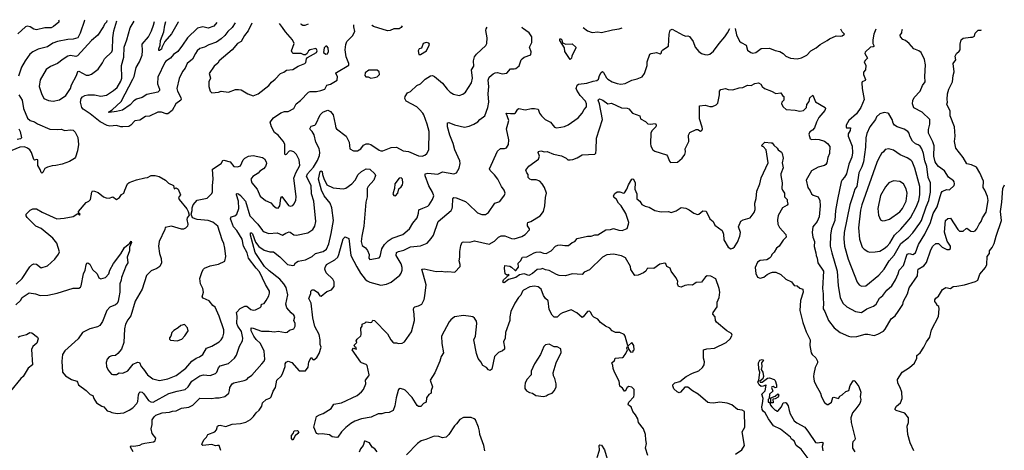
# Model space of a CAD drawing. Extents: x 1921360 to 2014538, y 768294 to 907744.
# Tile 368 of 412: x 1961792 to 1972511, y 902252 to 906943. Entities that reach past the tile are written whole.
import ezdxf

# ---------------------------------------------------------------- set-up
doc = ezdxf.new("R2010")
doc.units = 0

msp = doc.modelspace()

# ---------------------------------------------------------------- linework, layer by layer
at = {"layer": '0CON10XD'}
for points in [[(1962216, 906943), (1962219, 906935), (1962218, 906915), (1962162, 906868), (1962136, 906854), (1962065, 906853), (1961975, 906834), (1961945, 906841), (1961905, 906864), (1961875, 906871), (1961854, 906866), (1961771, 906789)], [(1962500, 906938), (1962499, 906935), (1962452, 906795), (1962425, 906747), (1962375, 906731), (1962315, 906728), (1962205, 906705), (1962154, 906686), (1962095, 906649), (1961995, 906622), (1961935, 906594), (1961901, 906569), (1961851, 906495), (1961812, 906425), (1961781, 906329)], [(1962741, 906934), (1962738, 906915), (1962717, 906893), (1962703, 906867), (1962644, 906775), (1962573, 906715), (1962422, 906548), (1962405, 906541), (1962345, 906554), (1962315, 906544), (1962265, 906514), (1962205, 906467), (1962127, 906433), (1962081, 906399), (1962015, 906288), (1962006, 906215), (1962029, 906139), (1962056, 906086), (1962105, 906062), (1962155, 906054), (1962225, 906069), (1962295, 906116), (1962345, 906192), (1962357, 906235), (1962411, 906335), (1962425, 906380), (1962435, 906381), (1962515, 906340), (1962545, 906339), (1962575, 906349), (1962646, 906405), (1962693, 906473), (1962715, 906515), (1962795, 906592), (1962802, 906615), (1962805, 906745), (1962818, 906822), (1962849, 906932)], [(1964138, 906909), (1964105, 906858), (1964057, 906815), (1964025, 906771), (1963985, 906733), (1963935, 906697), (1963850, 906670), (1963805, 906645), (1963755, 906629), (1963725, 906603), (1963706, 906575), (1963675, 906514), (1963616, 906465), (1963595, 906415), (1963565, 906379), (1963527, 906303), (1963504, 906195), (1963512, 906165), (1963546, 906095), (1963550, 906075), (1963546, 906065), (1963492, 906025), (1963452, 905955), (1963405, 905916), (1963386, 905916), (1963335, 905936), (1963295, 905934), (1963205, 905893), (1963161, 905889), (1963101, 905849), (1963045, 905841), (1963001, 905795), (1962979, 905781), (1962915, 905776), (1962895, 905776), (1962845, 905792), (1962775, 905783), (1962745, 905792), (1962670, 905830), (1962559, 905919), (1962485, 905970), (1962468, 905988), (1962455, 906045), (1962463, 906085), (1962475, 906103), (1962503, 906117), (1962535, 906125), (1962605, 906125), (1962675, 906108), (1962738, 906122), (1962815, 906171), (1962855, 906206), (1962895, 906275), (1962904, 906305), (1962902, 906445), (1962926, 906535), (1962928, 906645), (1962960, 906725), (1962994, 906855), (1963038, 906928)], [(1963940, 906912), (1963905, 906871), (1963845, 906849), (1963785, 906864), (1963729, 906851), (1963620, 906745), (1963565, 906667), (1963514, 906595), (1963467, 906563), (1963435, 906525), (1963385, 906492), (1963371, 906475), (1963295, 906315), (1963291, 906245), (1963316, 906185), (1963315, 906173), (1963296, 906155), (1963175, 906129), (1963125, 906094), (1963063, 906077), (1963035, 906058), (1962996, 906015), (1962911, 905959), (1962845, 905941), (1962765, 905931), (1962760, 905935), (1962800, 905960), (1962898, 906052), (1963024, 906295), (1963038, 906325), (1963059, 906421), (1963096, 906484), (1963124, 906555), (1963129, 906605), (1963125, 906675), (1963195, 906755), (1963227, 906823), (1963250, 906885), (1963259, 906924)], [(1961752, 903838), (1961801, 903885), (1961820, 903915), (1961895, 903967), (1961965, 903957), (1962015, 903939), (1962099, 903941), (1962202, 903965), (1962375, 904019), (1962408, 904018), (1962435, 904018), (1962455, 904030), (1962463, 904045), (1962486, 904175), (1962504, 904215), (1962516, 904274), (1962525, 904290), (1962535, 904294), (1962555, 904280), (1962585, 904222), (1962636, 904176), (1962655, 904131), (1962675, 904121), (1962725, 904134), (1962763, 904175), (1962774, 904215), (1962814, 904286), (1962895, 904392), (1962935, 904463), (1962990, 904510), (1963005, 904532), (1963008, 904515), (1962988, 904465), (1962989, 904425), (1962964, 904355), (1962971, 904295), (1962950, 904265), (1962899, 904135), (1962898, 904105), (1962884, 904065), (1962882, 903975), (1962870, 903915), (1962865, 903875), (1962855, 903853), (1962835, 903838), (1962775, 903813), (1962742, 903775), (1962693, 903655), (1962665, 903612), (1962641, 903599), (1962556, 903574), (1962477, 903537), (1962428, 903465), (1962284, 903336), (1962260, 903295), (1962251, 903225), (1962258, 903105), (1962292, 903062), (1962355, 903022), (1962414, 903004), (1962423, 902995), (1962434, 902965), (1962516, 902905), (1962560, 902860), (1962588, 902848), (1962599, 902815), (1962630, 902770), (1962685, 902733), (1962708, 902725), (1962745, 902684), (1962775, 902676), (1962795, 902664), (1962855, 902654), (1962925, 902661), (1962985, 902688), (1963024, 902715), (1963069, 902761), (1963077, 902785), (1963084, 902856), (1963093, 902877), (1963105, 902888), (1963125, 902886), (1963145, 902869), (1963195, 902795), (1963221, 902781), (1963245, 902777), (1963415, 902870), (1963505, 902898), (1963595, 902916), (1963625, 902942), (1963665, 903004), (1963755, 903064), (1963795, 903076), (1963865, 903066), (1963925, 903088), (1963937, 903103), (1963955, 903151), (1963975, 903173), (1964065, 903198), (1964130, 903255), (1964151, 903289), (1964187, 903385), (1964218, 903445), (1964223, 903475), (1964208, 903545), (1964168, 903605), (1964157, 903635), (1964161, 903715), (1964153, 903755), (1964193, 903797), (1964245, 903824), (1964265, 903821), (1964307, 903787), (1964335, 903778), (1964359, 903781), (1964411, 903809), (1964422, 903818), (1964426, 903844), (1964455, 903853), (1964477, 903883), (1964506, 903935), (1964513, 903965), (1964511, 903985), (1964467, 904057), (1964403, 904195), (1964365, 904235), (1964285, 904345), (1964270, 904405), (1964228, 904475), (1964213, 904553), (1964158, 904645), (1964120, 904685), (1964089, 904775), (1964095, 904794), (1964133, 904807), (1964155, 904825), (1964179, 904885), (1964173, 904965), (1964153, 905035), (1964153, 905047), (1964160, 905050), (1964175, 905045), (1964195, 905028), (1964249, 904965), (1964297, 904805), (1964385, 904715), (1964436, 904646), (1964455, 904631), (1964505, 904615), (1964595, 904620), (1964655, 904596), (1964691, 904619), (1964725, 904631), (1964735, 904629), (1964775, 904598), (1964805, 904595), (1964930, 904620), (1964985, 904656), (1965007, 904695), (1965016, 904745), (1964996, 904965), (1964968, 905045), (1964965, 905135), (1964915, 905235), (1964927, 905265), (1964991, 905335), (1965035, 905409), (1965055, 905464), (1965059, 905495), (1965051, 905541), (1965018, 905608), (1964999, 905689), (1964978, 905725), (1964955, 905745), (1964952, 905755), (1964965, 905782), (1965005, 905794), (1965015, 905804), (1965064, 905906), (1965094, 905936), (1965135, 905954), (1965146, 905956), (1965175, 905942), (1965206, 905905), (1965226, 905805), (1965233, 905765), (1965240, 905755), (1965347, 905675), (1965379, 905609), (1965387, 905535), (1965426, 905516), (1965470, 905515), (1965505, 905536), (1965534, 905575), (1965565, 905589), (1965588, 905592), (1965615, 905583), (1965705, 905523), (1965725, 905516), (1965745, 905516), (1965835, 905550), (1965894, 905554), (1965966, 905514), (1966025, 905508), (1966135, 905460), (1966175, 905456), (1966203, 905467), (1966226, 905484), (1966247, 905525), (1966249, 905725), (1966230, 905805), (1966191, 905905), (1966181, 905925), (1966144, 905964), (1966115, 905992), (1966000, 906055), (1965984, 906084), (1965989, 906105), (1966014, 906146), (1966045, 906160), (1966114, 906226), (1966155, 906245), (1966206, 906295), (1966265, 906331), (1966285, 906334), (1966308, 906325), (1966395, 906252), (1966445, 906186), (1966477, 906155), (1966515, 906131), (1966577, 906117), (1966615, 906131), (1966645, 906153), (1966710, 906255), (1966721, 906305), (1966711, 906395), (1966735, 906435), (1966733, 906495), (1966745, 906538), (1966764, 906566), (1966868, 906662), (1966879, 906685), (1966881, 906745), (1966867, 906825), (1966870, 906845), (1966883, 906862)], [(1961755, 904063), (1961819, 904125), (1961901, 904249), (1961926, 904274), (1961945, 904282), (1961975, 904278), (1962025, 904240), (1962095, 904261), (1962176, 904335), (1962215, 904388), (1962224, 904415), (1962195, 904507), (1962152, 904562), (1962025, 904667), (1961968, 904695), (1961875, 904788), (1961863, 904805), (1961863, 904825), (1961905, 904869), (1961935, 904882), (1961975, 904881), (1962038, 904845), (1962195, 904773), (1962275, 904780), (1962375, 904799), (1962425, 904830), (1962445, 904814), (1962452, 904825), (1962432, 904842), (1962432, 904855), (1962515, 904953), (1962544, 904966), (1962564, 904985), (1962576, 905064), (1962585, 905077), (1962605, 905076), (1962645, 905059), (1962705, 905014), (1962735, 905001), (1962765, 905000), (1962805, 905014), (1962845, 904986), (1962879, 905005), (1962902, 905038), (1962925, 905052), (1962937, 905087), (1962966, 905155), (1962985, 905170), (1963065, 905199), (1963155, 905222), (1963185, 905224), (1963225, 905246), (1963266, 905246), (1963310, 905235), (1963378, 905195), (1963412, 905162), (1963465, 905137), (1963475, 905102), (1963495, 905110), (1963518, 905095), (1963542, 905035), (1963522, 905005), (1963527, 904985), (1963613, 904883), (1963626, 904855), (1963638, 904815), (1963616, 904784), (1963611, 904765), (1963624, 904715), (1963618, 904695), (1963598, 904672), (1963575, 904660), (1963555, 904660), (1963445, 904692), (1963375, 904680), (1963372, 904658), (1963312, 904525), (1963302, 904475), (1963314, 904396), (1963332, 904342), (1963335, 904295), (1963318, 904255), (1963287, 904233), (1963225, 904207), (1963172, 904155), (1963124, 904006), (1963051, 903875), (1963002, 903718), (1962970, 903675), (1962944, 903625), (1962933, 903575), (1962926, 903425), (1962901, 903355), (1962859, 903305), (1962835, 903286), (1962795, 903281), (1962765, 903269), (1962744, 903246), (1962732, 903208), (1962736, 903166), (1962757, 903125), (1962792, 903082), (1962805, 903078), (1962845, 903079), (1962875, 903096), (1962915, 903093), (1962971, 903119), (1963029, 903191), (1963075, 903212), (1963095, 903207), (1963115, 903165), (1963141, 903135), (1963185, 903074), (1963240, 903030), (1963315, 903014), (1963405, 903032), (1963495, 903066), (1963602, 903148), (1963667, 903223), (1963715, 903255), (1963750, 903270), (1963785, 903297), (1963826, 903365), (1963885, 903386), (1963965, 903435), (1963985, 903455), (1964003, 903485), (1964015, 903530), (1964013, 903565), (1963963, 903715), (1963922, 903812), (1963895, 903831), (1963855, 903879), (1963790, 903910), (1963778, 903925), (1963795, 903975), (1963787, 904015), (1963762, 904065), (1963753, 904125), (1963780, 904200), (1963792, 904225), (1963805, 904236), (1963867, 904263), (1963955, 904278), (1964026, 904314), (1964036, 904365), (1964026, 904455), (1964014, 904505), (1963996, 904546), (1963949, 904695), (1963895, 904739), (1963845, 904754), (1963726, 904766), (1963675, 904783), (1963659, 904825), (1963670, 904865), (1963669, 904895), (1963682, 904925), (1963725, 904976), (1963835, 904998), (1963885, 905048), (1963892, 905068), (1963890, 905135), (1963897, 905205), (1963892, 905315), (1963986, 905375), (1964002, 905408), (1964015, 905414), (1964085, 905394), (1964125, 905343), (1964165, 905340), (1964195, 905352), (1964226, 905415), (1964245, 905436), (1964283, 905457), (1964335, 905463), (1964435, 905442), (1964458, 905428), (1964476, 905396), (1964478, 905375), (1964468, 905345), (1964445, 905318), (1964406, 905294), (1964389, 905271), (1964332, 905235), (1964310, 905205), (1964319, 905165), (1964376, 905095), (1964412, 905022), (1964467, 904975), (1964525, 904948), (1964550, 904920), (1964585, 904894), (1964605, 904888), (1964624, 904915), (1964635, 904998), (1964645, 905017), (1964718, 904918), (1964735, 904912), (1964765, 904919), (1964778, 904932), (1964800, 904975), (1964802, 905018), (1964778, 905215), (1964798, 905275), (1964841, 905355), (1964836, 905415), (1964804, 905474), (1964775, 905502), (1964745, 905516), (1964725, 905511), (1964695, 905476), (1964685, 905472), (1964678, 905478), (1964677, 905587), (1964660, 905620), (1964605, 905685), (1964565, 905715), (1964532, 905775), (1964519, 905825), (1964554, 905875), (1964635, 905928), (1964675, 905944), (1964715, 905944), (1964775, 905974), (1964803, 906025), (1964849, 906061), (1964935, 906152), (1964955, 906159), (1965025, 906162), (1965071, 906171), (1965113, 906187), (1965135, 906229), (1965175, 906240), (1965250, 906285), (1965252, 906325), (1965234, 906355), (1965242, 906368), (1965374, 906446), (1965376, 906465), (1965348, 906538), (1965336, 906615), (1965344, 906674), (1965355, 906705), (1965415, 906768), (1965440, 906815), (1965430, 906865), (1965429, 906886)], [(1963029, 902235), (1962997, 902285), (1962998, 902295), (1963005, 902300), (1963035, 902296), (1963055, 902300), (1963100, 902310), (1963125, 902324), (1963155, 902331), (1963250, 902345), (1963267, 902355), (1963273, 902385), (1963234, 902435), (1963224, 902485), (1963234, 902535), (1963236, 902585), (1963255, 902616), (1963275, 902634), (1963345, 902660), (1963425, 902666), (1963455, 902678), (1963495, 902684), (1963555, 902712), (1963635, 902721), (1963677, 902743), (1963755, 902820), (1963885, 902816), (1963925, 902824), (1963965, 902823), (1964025, 902840), (1964068, 902875), (1964078, 902905), (1964079, 902935), (1964105, 902976), (1964125, 902989), (1964235, 903012), (1964265, 903024), (1964285, 903046), (1964321, 903069), (1964430, 903195), (1964454, 903225), (1964462, 903245), (1964452, 903332), (1964413, 903415), (1964365, 903459), (1964340, 903495), (1964312, 903555), (1964313, 903587), (1964335, 903584), (1964425, 903549), (1964509, 903549), (1964565, 903541), (1964605, 903551), (1964685, 903534), (1964705, 903540), (1964730, 903560), (1964775, 903574), (1964792, 903605), (1964790, 903635), (1964776, 903665), (1964787, 903705), (1964775, 903725), (1964748, 903748), (1964702, 903805), (1964689, 903845), (1964711, 903945), (1964693, 904025), (1964669, 904065), (1964625, 904115), (1964507, 904207), (1964457, 904255), (1964355, 904408), (1964305, 904597), (1964305, 904620), (1964315, 904622), (1964325, 904611), (1964361, 904521), (1964395, 904473), (1964455, 904434), (1964515, 904414), (1964555, 904413), (1964625, 904361), (1964708, 904275), (1964765, 904264), (1964780, 904270), (1964796, 904295), (1964825, 904311), (1964905, 904328), (1964975, 904363), (1965013, 904395), (1965095, 904419), (1965134, 904445), (1965157, 904503), (1965182, 904615), (1965208, 904755), (1965190, 904895), (1965173, 904945), (1965108, 905025), (1965079, 905085), (1965046, 905205), (1965065, 905290), (1965075, 905298), (1965085, 905289), (1965088, 905255), (1965102, 905212), (1965135, 905145), (1965205, 905111), (1965315, 905100), (1965342, 905108), (1965409, 905155), (1965444, 905195), (1965476, 905255), (1965515, 905290), (1965565, 905318), (1965605, 905316), (1965660, 905265), (1965666, 905245), (1965646, 905195), (1965585, 905125), (1965574, 905105), (1965574, 905015), (1965561, 904955), (1965539, 904695), (1965516, 904585), (1965510, 904525), (1965522, 904482), (1965557, 904457), (1965579, 904429), (1965596, 904385), (1965594, 904344), (1965605, 904331), (1965705, 904349), (1965717, 904365), (1965733, 904447), (1965765, 904495), (1965804, 904535), (1965846, 904564), (1965965, 904604), (1966037, 904665), (1966073, 904727), (1966119, 904785), (1966133, 904835), (1966137, 904873), (1966181, 904889), (1966235, 904913), (1966249, 904925), (1966288, 904985), (1966299, 905025), (1966287, 905065), (1966245, 905134), (1966205, 905243), (1966207, 905263), (1966235, 905271), (1966345, 905260), (1966395, 905287), (1966518, 905262), (1966547, 905273), (1966576, 905325), (1966586, 905375), (1966584, 905405), (1966531, 905525), (1966511, 905595), (1966476, 905685), (1966450, 905775), (1966450, 905820), (1966465, 905824), (1966525, 905796), (1966635, 905772), (1966685, 905783), (1966735, 905804), (1966779, 905831), (1966802, 905855), (1966856, 905895), (1966889, 905985), (1966900, 906045), (1966892, 906135), (1966900, 906215), (1966892, 906285), (1966905, 906316), (1966947, 906353), (1966967, 906363), (1966995, 906369), (1967045, 906354), (1967095, 906362), (1967135, 906407), (1967175, 906406), (1967195, 906412), (1967228, 906442), (1967251, 906505), (1967262, 906518), (1967286, 906534), (1967355, 906560), (1967361, 906591), (1967341, 906645), (1967368, 906695), (1967367, 906757), (1967340, 906800), (1967265, 906850), (1967261, 906860)], [(1963518, 906920), (1963516, 906915), (1963445, 906790), (1963371, 906705), (1963340, 906640), (1963335, 906623), (1963315, 906606), (1963307, 906607), (1963307, 906625), (1963320, 906665), (1963324, 906715), (1963360, 906810), (1963371, 906885), (1963384, 906922)], [(1964318, 906905), (1964278, 906822), (1964239, 906771), (1964203, 906707), (1964165, 906683), (1964107, 906613), (1963965, 906496), (1963949, 906471), (1963910, 906435), (1963856, 906355), (1963871, 906305), (1963853, 906265), (1963850, 906215), (1963867, 906165), (1963885, 906146), (1963956, 906154), (1963986, 906164), (1964066, 906154), (1964143, 906183), (1964175, 906183), (1964205, 906177), (1964275, 906137), (1964335, 906114), (1964387, 906135), (1964505, 906226), (1964535, 906264), (1964575, 906294), (1964630, 906355), (1964668, 906372), (1964696, 906394), (1964765, 906401), (1964823, 906437), (1964896, 906464), (1964907, 906475), (1964914, 906515), (1964925, 906532), (1965025, 906584), (1965032, 906605), (1965025, 906622), (1965015, 906628), (1964954, 906616), (1964937, 906605), (1964922, 906575), (1964905, 906560), (1964885, 906561), (1964855, 906574), (1964770, 906575), (1964759, 906585), (1964752, 906605), (1964780, 906685), (1964762, 906722), (1964685, 906809), (1964655, 906858), (1964621, 906900)], [(1964932, 906894), (1964895, 906879), (1964875, 906881), (1964855, 906892), (1964853, 906896)], [(1968455, 903428), (1968418, 903392), (1968412, 903392), (1968382, 903495), (1968372, 903512), (1968325, 903537), (1968280, 903535), (1968244, 903554), (1968215, 903583), (1968168, 903605), (1968117, 903645), (1968085, 903682), (1968042, 903702), (1968025, 903719), (1968010, 903755), (1967995, 903769), (1967973, 903765), (1967928, 903705), (1967915, 903698), (1967858, 903748), (1967795, 903783), (1967701, 903749), (1967675, 903734), (1967645, 903704), (1967612, 903702), (1967590, 903725), (1967555, 903785), (1967545, 903880), (1967517, 903905), (1967495, 903937), (1967469, 904009), (1967435, 904032), (1967395, 904040), (1967345, 904032), (1967278, 903995), (1967266, 903984), (1967248, 903942), (1967222, 903915), (1967184, 903856), (1967139, 903765), (1967129, 903705), (1967129, 903665), (1967081, 903535), (1967079, 903475), (1967061, 903435), (1967071, 903375), (1967069, 903355), (1967047, 903335), (1967004, 903316), (1966963, 903275), (1966934, 903136), (1966915, 903120), (1966895, 903127), (1966873, 903155), (1966834, 903175), (1966814, 903215), (1966784, 903254), (1966764, 903305), (1966738, 903455), (1966754, 903495), (1966770, 903635), (1966765, 903659), (1966745, 903691), (1966725, 903706), (1966705, 903711), (1966625, 903721), (1966525, 903706), (1966485, 903675), (1966467, 903653), (1966386, 903495), (1966388, 903415), (1966407, 903315), (1966382, 903275), (1966367, 903225), (1966310, 903095), (1966260, 903015), (1966288, 902945), (1966270, 902905), (1966272, 902875), (1966245, 902859), (1966221, 902825), (1966217, 902775), (1966188, 902762), (1966161, 902729), (1966135, 902728), (1966120, 902740), (1966065, 902826), (1965987, 902907), (1965975, 902916), (1965935, 902926), (1965916, 902915), (1965912, 902905), (1965890, 902825), (1965876, 902735), (1965858, 902685), (1965815, 902665), (1965769, 902661), (1965735, 902650), (1965695, 902649), (1965617, 902613), (1965515, 902595), (1965440, 902570), (1965396, 902544), (1965341, 902499), (1965296, 902454), (1965255, 902396), (1965245, 902392), (1965195, 902400), (1965165, 902420), (1965085, 902430), (1965045, 902427), (1965022, 902435), (1964994, 902505), (1965025, 902620), (1965055, 902639), (1965095, 902654), (1965182, 902708), (1965212, 902755), (1965295, 902768), (1965465, 902848), (1965512, 902888), (1965535, 902915), (1965562, 902975), (1965556, 903015), (1965594, 903065), (1965596, 903075), (1965576, 903175), (1965565, 903186), (1965515, 903204), (1965505, 903213), (1965410, 903345), (1965425, 903363), (1965458, 903355), (1965455, 903370), (1965441, 903381), (1965434, 903396), (1965462, 903425), (1965457, 903445), (1965465, 903462), (1965505, 903500), (1965510, 903515), (1965507, 903583), (1965520, 903605), (1965522, 903628), (1965555, 903640), (1965565, 903652), (1965615, 903643), (1965625, 903648), (1965635, 903668), (1965655, 903666), (1965795, 903520), (1965832, 903455), (1965855, 903431), (1965865, 903424), (1965895, 903424), (1965915, 903417), (1965955, 903420), (1965982, 903435), (1966056, 903544), (1966090, 903665), (1966088, 903735), (1966078, 903785), (1966084, 903805), (1966095, 903816), (1966135, 903826), (1966170, 903845), (1966194, 903895), (1966204, 903936), (1966218, 904055), (1966170, 904225), (1966195, 904228), (1966325, 904201), (1966385, 904204), (1966425, 904196), (1966455, 904200), (1966528, 904192), (1966586, 904255), (1966587, 904277), (1966578, 904315), (1966584, 904356), (1966583, 904417), (1966595, 904482), (1966611, 904519), (1966625, 904523), (1966692, 904518), (1966745, 904534), (1966905, 904498), (1966960, 904530), (1967005, 904574), (1967035, 904587), (1967075, 904589), (1967145, 904560), (1967175, 904554), (1967259, 904581), (1967296, 904604), (1967341, 904655), (1967341, 904665), (1967322, 904698), (1967320, 904720), (1967325, 904733), (1967356, 904744), (1967460, 904805), (1967496, 904855), (1967511, 904915), (1967517, 905005), (1967526, 905055), (1967504, 905114), (1967480, 905155), (1967453, 905185), (1967415, 905199), (1967365, 905198), (1967345, 905206), (1967329, 905225), (1967326, 905255), (1967312, 905275), (1967303, 905305), (1967335, 905346), (1967441, 905425), (1967450, 905455), (1967437, 905495), (1967442, 905508), (1967465, 905514), (1967505, 905504), (1967535, 905506), (1967605, 905478), (1967691, 905461), (1967740, 905435), (1967758, 905418), (1967786, 905416), (1967815, 905420), (1967862, 905438), (1967915, 905472), (1968055, 905478), (1968065, 905490), (1968069, 905525), (1968072, 905652), (1968136, 905855), (1968106, 906025), (1968088, 906065), (1968092, 906075), (1968105, 906079), (1968139, 906065), (1968195, 906026), (1968235, 906034), (1968345, 905983), (1968405, 905980), (1968425, 905971), (1968465, 905926), (1968545, 905896), (1968552, 905862), (1968604, 905834), (1968630, 905810), (1968655, 905806), (1968715, 905812), (1968721, 905795), (1968716, 905775), (1968675, 905731), (1968662, 905705), (1968659, 905595), (1968664, 905565), (1968685, 905526), (1968705, 905510), (1968835, 905469), (1968846, 905456), (1968865, 905402), (1968879, 905389), (1968955, 905390), (1969006, 905434), (1969035, 905473), (1969040, 905505), (1969036, 905535), (1969076, 905615), (1969074, 905685), (1969089, 905715), (1969155, 905748), (1969176, 905746), (1969205, 905730), (1969220, 905735), (1969226, 905754), (1969223, 905773), (1969193, 905863), (1969194, 906005), (1969255, 906011), (1969305, 905999), (1969335, 905999), (1969376, 906015), (1969391, 906035), (1969410, 906125), (1969412, 906165), (1969425, 906181), (1969475, 906194), (1969505, 906182), (1969555, 906179), (1969625, 906202), (1969665, 906204), (1969715, 906231), (1969755, 906226), (1969795, 906248), (1969835, 906256), (1969860, 906240), (1969876, 906216), (1969902, 906195), (1969978, 906165), (1970025, 906140), (1970080, 906145), (1970097, 906117), (1970112, 906105), (1970112, 906068), (1970090, 906045), (1970086, 906026), (1970105, 905992), (1970135, 905963), (1970235, 905957), (1970285, 905946), (1970326, 905955), (1970356, 905985), (1970360, 906020), (1970388, 906052), (1970395, 906092), (1970425, 906120), (1970455, 906048), (1970560, 905985), (1970566, 905975), (1970559, 905955), (1970493, 905877), (1970465, 905825), (1970444, 905765), (1970422, 905738), (1970395, 905722), (1970384, 905695), (1970396, 905645), (1970415, 905636), (1970455, 905642), (1970495, 905637), (1970555, 905619), (1970586, 905595), (1970611, 905561), (1970608, 905485), (1970589, 905441), (1970580, 905385), (1970570, 905365), (1970554, 905354), (1970485, 905335), (1970413, 905297), (1970354, 905195), (1970374, 905115), (1970399, 905079), (1970412, 905045), (1970432, 905032), (1970485, 905015), (1970504, 904974), (1970508, 904915), (1970496, 904795), (1970474, 904745), (1970426, 904685), (1970418, 904625), (1970425, 904575), (1970444, 904525), (1970442, 904472), (1970461, 904405), (1970462, 904375), (1970475, 904345), (1970480, 904295), (1970542, 904205), (1970532, 904015), (1970541, 903955), (1970538, 903905), (1970543, 903855), (1970540, 903795), (1970559, 903765), (1970598, 903665), (1970658, 903585), (1970723, 903535), (1970815, 903494), (1970845, 903488), (1970905, 903491), (1970995, 903516), (1971027, 903517), (1971095, 903504), (1971135, 903516), (1971195, 903551), (1971215, 903570), (1971280, 903685), (1971323, 903717), (1971357, 903763), (1971405, 903840), (1971413, 903875), (1971457, 903955), (1971475, 904022), (1971565, 904154), (1971568, 904205), (1971575, 904224), (1971635, 904263), (1971663, 904297), (1971712, 904435), (1971734, 904476), (1971765, 904504), (1971794, 904504), (1971833, 904465), (1971885, 904439), (1971912, 904438), (1971925, 904450), (1971927, 904475), (1971890, 904530), (1971859, 904629), (1971872, 904755), (1971895, 904779), (1971925, 904781), (1972005, 904656), (1972025, 904641), (1972065, 904638), (1972095, 904669), (1972105, 904672), (1972145, 904638), (1972175, 904634), (1972195, 904644), (1972212, 904665), (1972236, 904714), (1972260, 904745), (1972273, 904785), (1972312, 904848), (1972334, 904975), (1972327, 905017), (1972301, 905085), (1972281, 905115), (1972285, 905185), (1972245, 905275), (1972207, 905335), (1972155, 905363), (1972103, 905373), (1972063, 905443), (1971985, 905542), (1971970, 905615), (1971976, 905675), (1971970, 905775), (1971920, 905895), (1971920, 905945), (1971884, 906024), (1971891, 906045), (1971888, 906075), (1971894, 906135), (1971909, 906185), (1971949, 906265), (1971956, 906335), (1971967, 906375), (1971954, 906465), (1971982, 906505), (1971977, 906545), (1971990, 906575), (1972021, 906599), (1972030, 906615), (1972030, 906675), (1972040, 906725), (1972065, 906740), (1972144, 906754), (1972166, 906754), (1972185, 906762), (1972193, 906795), (1972225, 906827), (1972255, 906827), (1972264, 906832)], [(1965955, 906876), (1965944, 906856), (1965925, 906845), (1965865, 906843), (1965826, 906824), (1965795, 906821), (1965645, 906868), (1965628, 906878), (1965626, 906882)], [(1967107, 905803), (1967118, 905845), (1967090, 905925), (1967135, 905920), (1967178, 905922), (1967190, 905930), (1967215, 905970), (1967225, 905976), (1967295, 905960), (1967364, 905976), (1967395, 905976), (1967435, 905968), (1967452, 905925), (1967474, 905895), (1967514, 905855), (1967572, 905825), (1967615, 905771), (1967635, 905766), (1967685, 905771), (1967725, 905780), (1967763, 905797), (1967873, 905875), (1967916, 905925), (1967936, 905965), (1967961, 905995), (1967961, 906025), (1967951, 906055), (1967895, 906116), (1967858, 906175), (1967852, 906195), (1967861, 906229), (1967875, 906239), (1967965, 906252), (1968036, 906274), (1968075, 906279), (1968093, 906295), (1968106, 906335), (1968122, 906368), (1968137, 906377), (1968148, 906368), (1968180, 906310), (1968194, 906294), (1968243, 906265), (1968295, 906247), (1968335, 906241), (1968385, 906248), (1968455, 906284), (1968515, 906298), (1968568, 906322), (1968593, 906355), (1968622, 906445), (1968624, 906485), (1968652, 906568), (1968665, 906576), (1968725, 906584), (1968765, 906570), (1968775, 906578), (1968784, 906605), (1968794, 906615), (1968857, 906655), (1968861, 906785), (1968875, 906830), (1968895, 906841), (1969015, 906774), (1969044, 906764), (1969066, 906766), (1969085, 906758), (1969125, 906705), (1969145, 906644), (1969184, 906595), (1969215, 906576), (1969252, 906562), (1969275, 906560), (1969305, 906566), (1969345, 906600), (1969406, 906685), (1969468, 906755), (1969499, 906801), (1969522, 906847)], [(1967925, 906856), (1967973, 906823), (1968025, 906804), (1968085, 906809), (1968125, 906802), (1968245, 906834), (1968318, 906842), (1968351, 906854)], [(1969580, 906847), (1969595, 906778), (1969629, 906709), (1969645, 906693), (1969702, 906665), (1969715, 906610), (1969750, 906585), (1969775, 906580), (1969805, 906584), (1969865, 906630), (1969955, 906632), (1970015, 906608), (1970068, 906595), (1970103, 906575), (1970132, 906545), (1970185, 906524), (1970255, 906518), (1970305, 906529), (1970362, 906558), (1970405, 906602), (1970463, 906635), (1970506, 906674), (1970584, 906716), (1970608, 906735), (1970682, 906768), (1970725, 906762), (1970745, 906768), (1970770, 906785), (1970745, 906810), (1970733, 906840)], [(1971112, 906838), (1971092, 906785), (1971079, 906725), (1971080, 906685), (1971096, 906655), (1971085, 906647), (1971055, 906642), (1970995, 906590), (1970992, 906575), (1971022, 906525), (1970995, 906498), (1970987, 906485), (1971002, 906445), (1971000, 906395), (1970978, 906372), (1970977, 906345), (1970999, 906291), (1970995, 906282), (1970964, 906265), (1970959, 906255), (1970964, 906195), (1970987, 906075), (1970951, 905985), (1970902, 905918), (1970819, 905845), (1970790, 905795), (1970789, 905775), (1970795, 905764), (1970836, 905766), (1970832, 905735), (1970812, 905698), (1970812, 905675), (1970854, 905564), (1970857, 905493), (1970850, 905445), (1970820, 905370), (1970792, 905265), (1970772, 905228), (1970745, 905199), (1970735, 905175), (1970695, 904985), (1970672, 904865), (1970667, 904755), (1970631, 904665), (1970618, 904595), (1970617, 904475), (1970632, 904405), (1970690, 904205), (1970704, 904045), (1970723, 903915), (1970755, 903854), (1970796, 903815), (1970893, 903763), (1970955, 903753), (1971015, 903792), (1971088, 903822), (1971117, 903845), (1971152, 903908), (1971190, 903940), (1971233, 903997), (1971285, 904042), (1971325, 904108), (1971355, 904175), (1971365, 904216), (1971415, 904266), (1971455, 904390), (1971475, 904395), (1971515, 904385), (1971545, 904405), (1971576, 904495), (1971645, 904608), (1971706, 904735), (1971738, 904832), (1971780, 904905), (1971823, 905055), (1971835, 905073), (1971855, 905084), (1971885, 905092), (1971915, 905090), (1971964, 905136), (1971969, 905155), (1971966, 905175), (1971957, 905187), (1971905, 905227), (1971861, 905295), (1971795, 905344), (1971768, 905375), (1971758, 905395), (1971745, 905455), (1971747, 905567), (1971732, 905612), (1971685, 905705), (1971686, 905745), (1971702, 905805), (1971699, 905855), (1971616, 905935), (1971525, 905983), (1971510, 906025), (1971516, 906064), (1971529, 906095), (1971595, 906165), (1971619, 906225), (1971649, 906265), (1971646, 906324), (1971652, 906452), (1971641, 906511), (1971606, 906585), (1971582, 906602), (1971525, 906627), (1971475, 906685), (1971435, 906716), (1971407, 906727), (1971382, 906755), (1971378, 906775), (1971395, 906800), (1971400, 906835), (1971402, 906836)], [(1967785, 906510), (1967726, 906595), (1967722, 906635), (1967674, 906715), (1967674, 906736), (1967685, 906736), (1967696, 906725), (1967702, 906692), (1967737, 906677), (1967805, 906679), (1967847, 906645), (1967847, 906635), (1967802, 906545), (1967800, 906525), (1967785, 906510)], [(1965125, 906566), (1965145, 906572), (1965153, 906595), (1965149, 906635), (1965137, 906655), (1965125, 906656), (1965108, 906635), (1965101, 906585), (1965125, 906566)], [(1966155, 906562), (1966220, 906605), (1966250, 906665), (1966252, 906675), (1966245, 906688), (1966216, 906696), (1966184, 906685), (1966166, 906634), (1966142, 906625), (1966132, 906605), (1966138, 906565), (1966155, 906562)], [(1965615, 906307), (1965655, 906314), (1965685, 906321), (1965708, 906345), (1965706, 906376), (1965685, 906393), (1965595, 906392), (1965552, 906365), (1965548, 906335), (1965559, 906319), (1965585, 906319), (1965615, 906307)], [(1961784, 906125), (1961818, 906068), (1961835, 905975), (1961879, 905869), (1961905, 905845), (1961955, 905829), (1961988, 905808), (1962122, 905752), (1962205, 905746), (1962245, 905749), (1962285, 905736), (1962345, 905744), (1962375, 905739), (1962397, 905717), (1962425, 905660), (1962432, 905585), (1962421, 905515), (1962400, 905445), (1962390, 905430), (1962335, 905399), (1962255, 905369), (1962184, 905354), (1962145, 905352), (1962095, 905338), (1962065, 905321), (1962045, 905279), (1962035, 905270), (1962025, 905277), (1962015, 905311), (1961990, 905355), (1961989, 905415), (1961975, 905419), (1961955, 905414), (1961945, 905421), (1961920, 905495), (1961904, 905525), (1961879, 905545), (1961845, 905559), (1961795, 905555), (1961705, 905518)], [(1970955, 904039), (1971005, 904044), (1971145, 904159), (1971204, 904226), (1971258, 904315), (1971312, 904378), (1971385, 904504), (1971468, 904572), (1971515, 904620), (1971593, 904725), (1971608, 904755), (1971660, 904905), (1971691, 904975), (1971709, 905065), (1971707, 905165), (1971682, 905225), (1971667, 905345), (1971647, 905405), (1971633, 905485), (1971615, 905535), (1971595, 905564), (1971575, 905581), (1971545, 905590), (1971510, 905620), (1971482, 905675), (1971476, 905706), (1971461, 905725), (1971422, 905752), (1971345, 905774), (1971315, 905794), (1971302, 905815), (1971292, 905855), (1971255, 905919), (1971245, 905926), (1971205, 905931), (1971155, 905916), (1971121, 905885), (1971110, 905855), (1971046, 905775), (1971016, 905704), (1971004, 905655), (1970999, 905555), (1970977, 905395), (1970960, 905340), (1970929, 905275), (1970905, 905125), (1970885, 905095), (1970861, 905025), (1970829, 904925), (1970768, 904625), (1970763, 904555), (1970770, 904475), (1970811, 904335), (1970910, 904085), (1970931, 904055), (1970955, 904039)], [(1961783, 905755), (1961798, 905725), (1961812, 905655), (1961802, 905645), (1961764, 905636)], [(1963981, 902251), (1963963, 902303), (1963946, 902306), (1963925, 902300), (1963884, 902314), (1963785, 902306), (1963776, 902315), (1963778, 902325), (1963798, 902365), (1963826, 902395), (1963840, 902425), (1963916, 902455), (1963934, 902475), (1963946, 902514), (1963957, 902523), (1963975, 902526), (1964037, 902513), (1964105, 902537), (1964195, 902546), (1964255, 902560), (1964305, 902589), (1964339, 902621), (1964365, 902662), (1964400, 902690), (1964428, 902732), (1964435, 902769), (1964476, 902804), (1964515, 902819), (1964531, 902835), (1964551, 902895), (1964578, 902935), (1964593, 903015), (1964639, 903061), (1964654, 903085), (1964683, 903165), (1964681, 903195), (1964695, 903214), (1964715, 903224), (1964755, 903209), (1964835, 903118), (1964905, 903117), (1964933, 903157), (1964941, 903215), (1964965, 903262), (1964985, 903240), (1964995, 903239), (1965028, 903262), (1965054, 903305), (1965074, 903375), (1965064, 903403), (1965062, 903455), (1965052, 903512), (1965005, 903600), (1964983, 903695), (1964965, 903855), (1964941, 903905), (1964961, 903959), (1964962, 903985), (1964975, 904001), (1964995, 904000), (1965034, 903974), (1965060, 903935), (1965075, 903933), (1965135, 903983), (1965185, 904000), (1965214, 904035), (1965217, 904087), (1965200, 904115), (1965130, 904185), (1965114, 904225), (1965117, 904245), (1965133, 904277), (1965222, 904328), (1965255, 904356), (1965268, 904385), (1965315, 904556), (1965335, 904578), (1965375, 904560), (1965399, 904375), (1965462, 904252), (1965502, 904182), (1965555, 904116), (1965575, 904098), (1965604, 904084), (1965725, 904050), (1965785, 904062), (1965835, 904084), (1965930, 904160), (1965945, 904180), (1965956, 904215), (1965956, 904245), (1965946, 904285), (1965891, 904375), (1965895, 904406), (1965915, 904419), (1965975, 904431), (1966045, 904468), (1966155, 904479), (1966230, 904510), (1966272, 904558), (1966296, 904595), (1966348, 904745), (1966491, 904865), (1966502, 904885), (1966504, 904906), (1966507, 904993), (1966518, 905005), (1966545, 905004), (1966645, 904961), (1966679, 904935), (1966775, 904840), (1966825, 904821), (1966865, 904821), (1966895, 904841), (1966965, 904944), (1967019, 904961), (1967070, 905030), (1967078, 905055), (1967068, 905085), (1967036, 905125), (1966998, 905205), (1966963, 905253), (1966915, 905299), (1966908, 905318), (1966995, 905509), (1967025, 905541), (1967070, 905540), (1967092, 905548), (1967114, 905585), (1967119, 905635), (1967093, 905755), (1967107, 905803)], [(1969585, 902210), (1969655, 902259), (1969684, 902305), (1969656, 902455), (1969686, 902505), (1969682, 902675), (1969659, 902689), (1969606, 902696), (1969545, 902747), (1969495, 902766), (1969415, 902778), (1969345, 902766), (1969305, 902768), (1969284, 902774), (1969179, 902865), (1969115, 902900), (1969065, 902939), (1969035, 902939), (1968985, 902884), (1968970, 902880), (1968949, 902889), (1968913, 902923), (1968901, 902955), (1968904, 902965), (1968924, 902987), (1968978, 903002), (1969048, 903058), (1969115, 903091), (1969185, 903117), (1969227, 903153), (1969242, 903185), (1969248, 903215), (1969236, 903255), (1969238, 903345), (1969274, 903356), (1969355, 903366), (1969482, 903425), (1969528, 903465), (1969550, 903505), (1969542, 903525), (1969492, 903552), (1969377, 903647), (1969366, 903666), (1969363, 903705), (1969339, 903735), (1969341, 903755), (1969384, 903815), (1969387, 903865), (1969407, 903915), (1969414, 903975), (1969406, 904016), (1969370, 904120), (1969315, 904148), (1969275, 904151), (1969258, 904142), (1969215, 904084), (1969155, 904080), (1969115, 904051), (1969076, 904054), (1969035, 904049), (1968995, 904030), (1968965, 904037), (1968954, 904064), (1968956, 904096), (1968934, 904134), (1968883, 904205), (1968874, 904235), (1968838, 904255), (1968828, 904285), (1968815, 904290), (1968762, 904278), (1968695, 904234), (1968630, 904235), (1968618, 904225), (1968610, 904205), (1968585, 904186), (1968525, 904161), (1968490, 904155), (1968445, 904222), (1968442, 904255), (1968388, 904348), (1968345, 904370), (1968255, 904388), (1968185, 904382), (1968136, 904355), (1967995, 904219), (1967936, 904194), (1967915, 904168), (1967805, 904176), (1967735, 904154), (1967665, 904158), (1967635, 904168), (1967555, 904212), (1967515, 904219), (1967485, 904232), (1967466, 904224), (1967425, 904220), (1967375, 904177), (1967335, 904156), (1967286, 904176), (1967235, 904165), (1967195, 904134), (1967115, 904112), (1967065, 904077), (1967052, 904085), (1967061, 904109), (1967122, 904165), (1967115, 904169), (1967095, 904161), (1967079, 904175), (1967070, 904235), (1967074, 904265), (1967127, 904257), (1967147, 904247), (1967185, 904210), (1967195, 904210), (1967222, 904248), (1967218, 904292), (1967244, 904316), (1967265, 904356), (1967315, 904358), (1967392, 904405), (1967415, 904412), (1967455, 904415), (1967495, 904398), (1967525, 904397), (1967579, 904425), (1967624, 904476), (1967650, 904485), (1967675, 904491), (1967728, 904482), (1967766, 904484), (1967805, 904516), (1967835, 904526), (1967862, 904558), (1967975, 904583), (1968015, 904583), (1968055, 904599), (1968085, 904599), (1968175, 904652), (1968225, 904656), (1968255, 904669), (1968315, 904649), (1968352, 904648), (1968405, 904668), (1968421, 904715), (1968422, 904735), (1968392, 904832), (1968339, 904915), (1968312, 904945), (1968291, 904985), (1968259, 905009), (1968256, 905025), (1968270, 905050), (1968295, 905066), (1968325, 905068), (1968365, 905052), (1968375, 905057), (1968403, 905097), (1968419, 905145), (1968455, 905206), (1968465, 905211), (1968475, 905207), (1968494, 905165), (1968488, 905095), (1968512, 905045), (1968512, 904992), (1968544, 904965), (1968565, 904931), (1968603, 904913), (1968645, 904899), (1968705, 904864), (1968775, 904849), (1968855, 904853), (1968885, 904843), (1968940, 904860), (1968995, 904896), (1969045, 904890), (1969082, 904872), (1969132, 904835), (1969172, 904822), (1969185, 904824), (1969230, 904860), (1969265, 904856), (1969305, 904775), (1969341, 904745), (1969359, 904705), (1969438, 904648), (1969455, 904605), (1969457, 904545), (1969505, 904464), (1969535, 904446), (1969557, 904453), (1969573, 904467), (1969605, 904519), (1969633, 904585), (1969639, 904625), (1969619, 904685), (1969643, 904747), (1969667, 904763), (1969745, 904786), (1969788, 904842), (1969799, 904875), (1969796, 904945), (1969809, 904995), (1969817, 905075), (1969848, 905155), (1969865, 905220), (1969942, 905385), (1969920, 905525), (1969885, 905560), (1969875, 905562), (1969872, 905575), (1969905, 905610), (1969973, 905603), (1969985, 905600), (1970002, 905575), (1970040, 905545), (1970048, 905525), (1970085, 905500), (1970094, 905485), (1970104, 905434), (1970094, 905385), (1970102, 905328), (1970080, 905265), (1970079, 905245), (1970092, 905165), (1970090, 905105), (1970096, 905085), (1970120, 905055), (1970120, 905015), (1970148, 904985), (1970146, 904965), (1970154, 904935), (1970147, 904923), (1970097, 904895), (1970051, 904809), (1970043, 904763), (1970046, 904715), (1970065, 904679), (1970134, 904604), (1970137, 904573), (1970105, 904543), (1970059, 904475), (1970030, 904455), (1970005, 904409), (1969981, 904385), (1969974, 904365), (1969955, 904344), (1969925, 904326), (1969855, 904319), (1969825, 904302), (1969799, 904245), (1969805, 904177), (1969825, 904140), (1969855, 904126), (1969893, 904137), (1969931, 904169), (1969965, 904187), (1969986, 904194), (1970025, 904193), (1970078, 904168), (1970132, 904115), (1970196, 904086), (1970225, 904048), (1970255, 904042), (1970285, 904020), (1970318, 904008), (1970320, 903975), (1970292, 903885), (1970284, 903774), (1970319, 903645), (1970355, 903544), (1970398, 903455), (1970393, 903395), (1970407, 903315), (1970420, 903295), (1970459, 903259), (1970477, 903225), (1970476, 903204), (1970452, 903155), (1970436, 903085), (1970434, 903055), (1970442, 903005), (1970459, 902965), (1970511, 902875), (1970521, 902835), (1970555, 902772), (1970582, 902752), (1970595, 902751), (1970629, 902775), (1970645, 902826), (1970655, 902830), (1970705, 902818), (1970719, 902841), (1970745, 902856), (1970785, 902893), (1970818, 902905), (1970833, 902957), (1970865, 903009), (1970875, 903012), (1970885, 903006), (1970926, 902946), (1970949, 902885), (1970941, 902835), (1970948, 902805), (1970945, 902785), (1970937, 902763), (1970896, 902705), (1970858, 902662), (1970841, 902605), (1970844, 902555), (1970888, 902382), (1970885, 902368), (1970864, 902346), (1970859, 902325), (1970859, 902275), (1970883, 902235)], [(1971045, 904412), (1971105, 904414), (1971155, 904422), (1971205, 904450), (1971235, 904475), (1971265, 904509), (1971315, 904595), (1971385, 904662), (1971455, 904740), (1971489, 904785), (1971550, 904900), (1971581, 904975), (1971593, 905035), (1971590, 905125), (1971536, 905326), (1971508, 905398), (1971495, 905414), (1971455, 905439), (1971379, 905469), (1971305, 905520), (1971255, 905536), (1971215, 905528), (1971197, 905503), (1971175, 905486), (1971144, 905436), (1971123, 905387), (1970959, 904925), (1970945, 904868), (1970923, 904675), (1970935, 904552), (1970965, 904465), (1970985, 904444), (1971027, 904417), (1971045, 904412)], [(1965885, 905023), (1965910, 905055), (1965921, 905099), (1965946, 905124), (1965958, 905145), (1965962, 905165), (1965960, 905205), (1965945, 905220), (1965924, 905216), (1965877, 905155), (1965873, 905105), (1965854, 905045), (1965865, 905028), (1965885, 905023)], [(1971185, 904751), (1971215, 904754), (1971261, 904769), (1971375, 904850), (1971403, 904885), (1971442, 904965), (1971452, 905055), (1971442, 905102), (1971415, 905156), (1971375, 905181), (1971305, 905186), (1971255, 905166), (1971218, 905122), (1971165, 905026), (1971136, 904886), (1971142, 904815), (1971164, 904764), (1971185, 904751)], [(1971527, 902245), (1971485, 902332), (1971460, 902425), (1971454, 902514), (1971467, 902555), (1971470, 902605), (1971430, 902655), (1971335, 902687), (1971321, 902701), (1971336, 902734), (1971380, 902770), (1971399, 902815), (1971394, 902885), (1971378, 902938), (1971351, 902985), (1971350, 903025), (1971398, 903102), (1971478, 903155), (1971535, 903202), (1971560, 903255), (1971560, 903285), (1971597, 903315), (1971636, 903375), (1971663, 903435), (1971702, 903485), (1971720, 903565), (1971795, 903710), (1971802, 903795), (1971797, 903817), (1971778, 903835), (1971777, 903845), (1971754, 903874), (1971755, 903890), (1971765, 903910), (1971795, 903933), (1971838, 904005), (1971875, 904024), (1971925, 904014), (1971955, 904038), (1971995, 904039), (1972078, 904055), (1972198, 904092), (1972223, 904107), (1972245, 904172), (1972308, 904245), (1972320, 904275), (1972324, 904365), (1972350, 904395), (1972350, 904425), (1972380, 904460), (1972402, 904505), (1972421, 904585), (1972480, 904755), (1972471, 904855), (1972486, 904954), (1972494, 905105), (1972514, 905145)], [(1963505, 903443), (1963557, 903463), (1963590, 903500), (1963626, 903554), (1963618, 903588), (1963585, 903622), (1963545, 903612), (1963518, 903585), (1963471, 903559), (1963447, 903535), (1963438, 903495), (1963424, 903476), (1963425, 903462), (1963435, 903453), (1963505, 903443)], [(1961777, 903483), (1961795, 903496), (1961867, 903513), (1961903, 903537), (1961925, 903531), (1961985, 903486), (1961992, 903465), (1961980, 903420), (1961937, 903383), (1961920, 903350), (1961930, 903185), (1961885, 903148), (1961829, 903055), (1961805, 903034), (1961692, 902895)], [(1967495, 902839), (1967525, 902844), (1967545, 902859), (1967590, 902875), (1967614, 902905), (1967633, 902945), (1967633, 902975), (1967618, 903035), (1967603, 903065), (1967601, 903095), (1967631, 903205), (1967686, 903316), (1967685, 903357), (1967645, 903378), (1967611, 903381), (1967555, 903410), (1967515, 903400), (1967498, 903382), (1967461, 903295), (1967396, 903195), (1967362, 903115), (1967359, 903075), (1967315, 903022), (1967296, 902985), (1967291, 902955), (1967291, 902925), (1967310, 902900), (1967342, 902882), (1967375, 902874), (1967410, 902850), (1967495, 902839)], [(1968631, 902195), (1968604, 902274), (1968617, 902325), (1968607, 902365), (1968604, 902424), (1968583, 902485), (1968529, 902555), (1968520, 902595), (1968497, 902637), (1968466, 902675), (1968448, 902725), (1968419, 902745), (1968416, 902755), (1968423, 902777), (1968477, 902835), (1968483, 902855), (1968480, 902915), (1968455, 902940), (1968425, 902949), (1968404, 902935), (1968385, 902898), (1968375, 902898), (1968355, 902928), (1968325, 902950), (1968318, 903005), (1968267, 903105), (1968253, 903145), (1968251, 903175), (1968240, 903205), (1968268, 903232), (1968275, 903257), (1968355, 903263), (1968365, 903270), (1968391, 903305), (1968410, 903345), (1968402, 903365), (1968405, 903380), (1968418, 903378), (1968420, 903355), (1968445, 903320), (1968470, 903325), (1968472, 903338), (1968480, 903345), (1968478, 903395), (1968455, 903428)], [(1969878, 902762), (1969887, 902817), (1969873, 902865), (1969909, 902901), (1969920, 902960), (1969915, 902963), (1969885, 902950), (1969865, 902948), (1969843, 902965), (1969827, 902995), (1969838, 903012), (1969850, 903105), (1969838, 903135), (1969837, 903205), (1969851, 903235), (1969875, 903243), (1969888, 903235), (1969867, 903205), (1969870, 903165), (1969864, 903134), (1969884, 903105), (1969889, 903055), (1969881, 903029), (1969850, 903005), (1969852, 902995), (1969876, 902995), (1969935, 903039), (1969955, 903043), (1970005, 903022), (1970015, 903012), (1970032, 902965), (1970030, 902935), (1970015, 902932), (1969995, 902948), (1969982, 902945), (1969978, 902935), (1969990, 902895), (1969955, 902862), (1969952, 902818), (1969940, 902805), (1969940, 902775), (1969960, 902770), (1969967, 902745), (1969980, 902725), (1970015, 902690), (1970025, 902690), (1970035, 902680), (1970045, 902680), (1970086, 902724), (1970105, 902770), (1970125, 902772), (1970135, 902768), (1970160, 902735), (1970168, 902685), (1970181, 902651), (1970224, 902573), (1970251, 902551), (1970338, 902505), (1970381, 902451), (1970455, 902338), (1970475, 902332), (1970525, 902340), (1970539, 902335), (1970528, 902292), (1970534, 902245)], [(1969995, 902770), (1969960, 902770), (1969970, 902785), (1969970, 902825), (1970017, 902843), (1970047, 902867), (1970058, 902855), (1970050, 902830), (1970015, 902812), (1969992, 902808), (1969995, 902770)], [(1970388, 902148), (1970298, 902265), (1970246, 902306), (1970224, 902354), (1970195, 902372), (1970184, 902395), (1970075, 902482), (1969999, 902519), (1969945, 902594), (1969909, 902659), (1969885, 902677), (1969876, 902696), (1969872, 902725), (1969878, 902762)], [(1966857, 902245), (1966844, 902305), (1966801, 902425), (1966799, 902459), (1966786, 902505), (1966753, 902583), (1966740, 902595), (1966708, 902608), (1966625, 902610), (1966583, 902587), (1966549, 902541), (1966525, 902520), (1966465, 902426), (1966434, 902396), (1966395, 902387), (1966355, 902402), (1966305, 902406), (1966215, 902369), (1966163, 902355), (1966122, 902328), (1966005, 902204)], [(1964765, 902363), (1964751, 902381), (1964753, 902415), (1964770, 902435), (1964782, 902465), (1964817, 902467), (1964830, 902455), (1964822, 902435), (1964790, 902410), (1964765, 902363)], [(1965685, 902236), (1965658, 902268), (1965628, 902288), (1965599, 902335), (1965555, 902352), (1965545, 902350), (1965530, 902305), (1965502, 902268), (1965487, 902233)], [(1968080, 902175), (1968104, 902255), (1968101, 902305), (1968107, 902313), (1968125, 902307), (1968159, 902259), (1968207, 902097)]]:
    msp.add_lwpolyline(points, dxfattribs=at)

doc.saveas('drawing.dxf')
